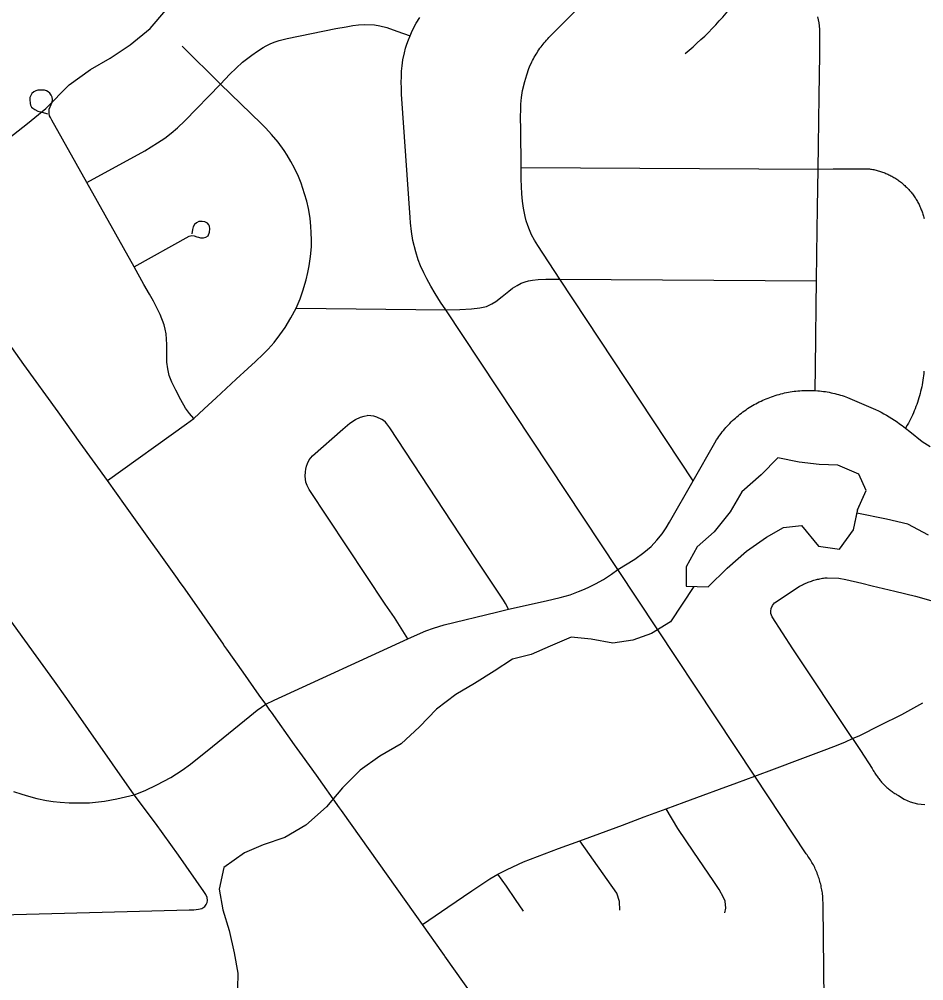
# Model space of a CAD drawing. Extents: x 0 to 34, y 0 to 22.
# Drawn here: x 4.8755 to 5.1589, y 15.1407 to 15.4421 of the extents above; entities that cross this region are included whole.
import ezdxf

# ---------------------------------------------------------------- set-up
doc = ezdxf.new("R2010")
doc.units = 0
for name, color, linetype in [('GM_X_City_Street', 7, 'Continuous'), ('GM_X_County_Road', 7, 'Continuous'), ('GM_X_Minor_Lake', 7, 'Continuous'), ('GM_X_Minor_River', 7, 'Continuous'), ('GM_X_State_Route', 7, 'Continuous')]:
    doc.layers.add(name, color=color, linetype=linetype)

msp = doc.modelspace()

# ---------------------------------------------------------------- linework, layer by layer
at = {"layer": 'GM_X_City_Street'}
for points in [[(5.08672, 15.29744), (5.04486, 15.36065), (5.03801, 15.37114), (5.03697, 15.37283), (5.036, 15.37457), (5.03534, 15.37604), (5.03485, 15.3774), (5.03437, 15.37892), (5.03404, 15.38023), (5.0335, 15.38284), (5.03317, 15.38512), (5.03295, 15.3874), (5.03279, 15.39202), (5.03279, 15.39567), (5.03263, 15.40763), (5.03256, 15.41129), (5.03263, 15.41399), (5.03268, 15.41549), (5.03285, 15.41753), (5.03318, 15.41979), (5.0339, 15.42261), (5.03451, 15.42465), (5.03519, 15.4267), (5.03541, 15.42721), (5.03611, 15.42871), (5.03636, 15.4292), (5.03662, 15.42969), (5.03688, 15.43018), (5.03716, 15.43066), (5.03744, 15.43113), (5.03774, 15.4316), (5.03804, 15.43206), (5.03835, 15.43252), (5.03866, 15.43298), (5.03899, 15.43342), (5.03932, 15.43387), (5.03966, 15.4343), (5.04001, 15.43473), (5.04036, 15.43516), (5.04072, 15.43557), (5.04109, 15.43599), (5.04147, 15.43639), (5.04186, 15.43679), (5.04255, 15.43748), (5.07529, 15.47056)], [(5.08412, 15.43138), (5.08539, 15.43243), (5.08664, 15.4335), (5.08787, 15.43459), (5.08909, 15.4357), (5.09028, 15.43684), (5.09145, 15.43799), (5.09261, 15.43916), (5.09374, 15.44036), (5.09485, 15.44157), (5.09594, 15.4428), (5.09701, 15.44405), (5.09806, 15.44532), (5.09908, 15.44661), (5.10008, 15.44792), (5.10106, 15.44924), (5.10202, 15.45058), (5.10295, 15.45194), (5.10386, 15.45331), (5.10474, 15.4547), (5.1056, 15.4561), (5.10757, 15.45957)], [(5.1249, 15.32572), (5.125, 15.33299), (5.12512, 15.34228), (5.12525, 15.35231), (5.12536, 15.36012), (5.12547, 15.36842), (5.12567, 15.38313), (5.12583, 15.39513), (5.12593, 15.40256), (5.12614, 15.418), (5.12632, 15.43101), (5.12636, 15.43659), (5.12632, 15.43897), (5.12616, 15.44094), (5.12572, 15.44284)], [(4.89669, 15.39089), (4.91481, 15.40087), (4.91882, 15.40334), (4.92111, 15.40485), (4.9231, 15.4064), (4.92505, 15.40807), (4.92742, 15.41024), (4.93855, 15.42171), (4.94152, 15.42485), (4.94343, 15.42676), (4.94548, 15.42868), (4.94833, 15.43084), (4.95017, 15.4321), (4.95191, 15.43322), (4.95288, 15.43376), (4.95411, 15.43437), (4.95537, 15.43492), (4.95695, 15.43546), (4.95948, 15.43611), (4.97466, 15.43917), (4.97798, 15.43975), (4.98004, 15.44011), (4.98177, 15.44032), (4.98368, 15.44043), (4.98678, 15.44032), (4.98848, 15.44007), (4.99064, 15.43949), (4.99378, 15.43841), (4.998, 15.43686)], [(4.90314, 15.29752), (4.92785, 15.3153), (4.93016, 15.31698), (4.93342, 15.31996), (4.93715, 15.32348), (4.94345, 15.32926), (4.94709, 15.33261), (4.9495, 15.33482), (4.95194, 15.33716), (4.95344, 15.33872), (4.9554, 15.34081), (4.95712, 15.34314), (4.95878, 15.34546), (4.96058, 15.34852), (4.96224, 15.35157), (4.9635, 15.35443), (4.96436, 15.35702), (4.96536, 15.3604), (4.96596, 15.36273), (4.96635, 15.36485), (4.96675, 15.36771), (4.96706, 15.37078), (4.96709, 15.37294), (4.96697, 15.37519), (4.96686, 15.37719), (4.96661, 15.3796), (4.96642, 15.381), (4.96613, 15.38281), (4.9656, 15.38504), (4.96489, 15.38738), (4.96381, 15.39069), (4.96301, 15.39279), (4.96172, 15.3954), (4.96064, 15.39752), (4.95944, 15.3995), (4.95851, 15.40097), (4.95663, 15.40354), (4.95458, 15.40602), (4.95274, 15.40799), (4.9513, 15.40947), (4.93855, 15.42171), (4.9265, 15.43361)], [(4.93016, 15.31698), (4.92883, 15.3185), (4.92761, 15.32023), (4.92611, 15.32282), (4.92452, 15.32581), (4.92328, 15.3283), (4.92249, 15.33047), (4.92203, 15.33257), (4.92176, 15.33457), (4.92173, 15.34012), (4.92164, 15.34182), (4.92151, 15.34353), (4.92118, 15.34491), (4.92085, 15.34629), (4.91967, 15.34951), (4.91868, 15.35148), (4.9175, 15.35371), (4.91626, 15.35588), (4.91456, 15.35896), (4.91153, 15.36448), (4.89669, 15.39089), (4.88566, 15.41046), (4.88523, 15.41129), (4.88494, 15.41183), (4.88481, 15.41256), (4.8849, 15.4139), (4.88514, 15.41466), (4.88552, 15.41542), (4.88579, 15.41604), (4.88586, 15.41695), (4.88579, 15.41768), (4.88553, 15.41833), (4.88507, 15.41892), (4.88455, 15.41938), (4.88402, 15.41971), (4.88336, 15.41984), (4.88271, 15.41991), (4.88133, 15.41984), (4.88067, 15.41965), (4.88008, 15.41932), (4.87942, 15.41879), (4.8791, 15.4182), (4.87883, 15.41755), (4.87877, 15.41695), (4.8789, 15.41571), (4.87903, 15.41512), (4.87936, 15.41459), (4.87975, 15.4142), (4.88034, 15.4138), (4.88133, 15.41328), (4.88271, 15.41295), (4.88435, 15.41242)], [(5.03279, 15.39567), (5.12583, 15.39513), (5.13056, 15.39526), (5.14154, 15.39524), (5.14189, 15.3952), (5.14224, 15.39515), (5.1426, 15.39509), (5.14295, 15.39503), (5.14329, 15.39496), (5.14364, 15.39488), (5.14399, 15.3948), (5.14434, 15.39472), (5.14468, 15.39462), (5.14502, 15.39452), (5.14536, 15.39442), (5.1457, 15.39431), (5.14603, 15.39419), (5.14637, 15.39406), (5.1467, 15.39394), (5.14703, 15.3938), (5.14736, 15.39366), (5.14768, 15.39351), (5.14801, 15.39336), (5.14833, 15.39321), (5.14864, 15.39304), (5.14896, 15.39287), (5.14927, 15.3927), (5.14958, 15.39252), (5.14988, 15.39234), (5.15018, 15.39214), (5.15048, 15.39195), (5.15077, 15.39175), (5.15106, 15.39154), (5.15135, 15.39133), (5.15164, 15.39112), (5.15192, 15.3909), (5.15219, 15.39067), (5.15246, 15.39044), (5.15273, 15.3902), (5.15299, 15.38997), (5.15325, 15.38972), (5.15351, 15.38947), (5.15376, 15.38922), (5.15401, 15.38896), (5.15425, 15.3887), (5.15449, 15.38844), (5.15472, 15.38817), (5.15495, 15.38789), (5.15517, 15.38761), (5.15539, 15.38733), (5.1556, 15.38705), (5.15581, 15.38676), (5.15601, 15.38646), (5.15621, 15.38617), (5.1564, 15.38587), (5.15659, 15.38557), (5.15677, 15.38526), (5.15695, 15.38495), (5.15712, 15.38464), (5.15729, 15.38432), (5.15745, 15.38401), (5.1576, 15.38368), (5.15775, 15.38336), (5.15789, 15.38303), (5.15803, 15.3827), (5.15816, 15.38238), (5.15829, 15.38204), (5.15841, 15.38171), (5.15852, 15.38137), (5.15863, 15.38103), (5.15874, 15.38069), (5.15883, 15.38035), (5.15893, 15.38), (5.15901, 15.37965)], [(4.91153, 15.36448), (4.92874, 15.37411), (4.92952, 15.37433), (4.93028, 15.37426), (4.93109, 15.37393), (4.93164, 15.37376), (4.93228, 15.3736), (4.9332, 15.37354), (4.93392, 15.3738), (4.93464, 15.37426), (4.93512, 15.37531), (4.93517, 15.3764), (4.9351, 15.37721), (4.9349, 15.37767), (4.93451, 15.37813), (4.93365, 15.37859), (4.9328, 15.37872), (4.93175, 15.37866), (4.93103, 15.37833), (4.93044, 15.37781), (4.92998, 15.37708), (4.92978, 15.37623), (4.92952, 15.37485)], [(4.96224, 15.35157), (5.00919, 15.35103), (5.0136, 15.35107), (5.01719, 15.35129), (5.01985, 15.35161), (5.02192, 15.3521), (5.02355, 15.35292), (5.02481, 15.35368), (5.02682, 15.35515), (5.02889, 15.35689), (5.03003, 15.35782), (5.03154, 15.35869), (5.03279, 15.35934), (5.03404, 15.35978), (5.03509, 15.3601), (5.03632, 15.36032), (5.03806, 15.36049), (5.04051, 15.3606), (5.04486, 15.36065), (5.12536, 15.36012)], [(5.15898, 15.33179), (5.15892, 15.33108), (5.15884, 15.33037), (5.15875, 15.32966), (5.15865, 15.32896), (5.15854, 15.32825), (5.15842, 15.32755), (5.15828, 15.32685), (5.15813, 15.32615), (5.15796, 15.32545), (5.15779, 15.32476), (5.1576, 15.32407), (5.15741, 15.32339), (5.15719, 15.3227), (5.15697, 15.32202), (5.15674, 15.32135), (5.15649, 15.32068), (5.15623, 15.32001), (5.15597, 15.31935), (5.15568, 15.31869), (5.15539, 15.31804), (5.15509, 15.3174), (5.15477, 15.31676), (5.15445, 15.31612), (5.15411, 15.31549), (5.15376, 15.31487), (5.15322, 15.31394)], [(4.95273, 15.22742), (4.95537, 15.22864), (4.99729, 15.24793), (5.00033, 15.2493), (5.00292, 15.25041), (5.00525, 15.25123), (5.00698, 15.25178), (5.0086, 15.25224), (5.02499, 15.25625), (5.0288, 15.25716), (5.04063, 15.2598), (5.04281, 15.26031), (5.04494, 15.26082), (5.04809, 15.26173), (5.05072, 15.26269), (5.05265, 15.26351), (5.05422, 15.26422), (5.05606, 15.26512), (5.05854, 15.26645), (5.06112, 15.26816), (5.06305, 15.26959), (5.06843, 15.27289), (5.07122, 15.27492), (5.07346, 15.27685), (5.07529, 15.27883), (5.07696, 15.28081), (5.07823, 15.28264), (5.07929, 15.28446), (5.08672, 15.29744), (5.09342, 15.30936), (5.09402, 15.3103), (5.09436, 15.3108), (5.0947, 15.31129), (5.09505, 15.31178), (5.09542, 15.31226), (5.09579, 15.31274), (5.09617, 15.31321), (5.09655, 15.31367), (5.09695, 15.31412), (5.09735, 15.31457), (5.09776, 15.31501), (5.09818, 15.31544), (5.09861, 15.31587), (5.09904, 15.31629), (5.09948, 15.3167), (5.09993, 15.31711), (5.10038, 15.3175), (5.10084, 15.31789), (5.10131, 15.31827), (5.10178, 15.31864), (5.10227, 15.319), (5.10275, 15.31936), (5.10324, 15.3197), (5.10374, 15.32004), (5.10425, 15.32037), (5.10476, 15.32069), (5.10528, 15.321), (5.1058, 15.3213), (5.10633, 15.32159), (5.10686, 15.32188), (5.10739, 15.32215), (5.10794, 15.32241), (5.10848, 15.32267), (5.10903, 15.32291), (5.10959, 15.32315), (5.11014, 15.32337), (5.1107, 15.32359), (5.11127, 15.3238), (5.11184, 15.32399), (5.11241, 15.32418), (5.11299, 15.32435), (5.11357, 15.32452), (5.11415, 15.32468), (5.11473, 15.32482), (5.11532, 15.32496), (5.11591, 15.32509), (5.1165, 15.3252), (5.11709, 15.32531), (5.11769, 15.3254), (5.11829, 15.32549), (5.11888, 15.32556), (5.11948, 15.32562), (5.12008, 15.32568), (5.12068, 15.32572), (5.12129, 15.32575), (5.1249, 15.32572), (5.12571, 15.32566), (5.12631, 15.3256), (5.12691, 15.32554), (5.12751, 15.32546), (5.1281, 15.32537), (5.1287, 15.32527), (5.12929, 15.32517), (5.12988, 15.32505), (5.13047, 15.32492), (5.13105, 15.32478), (5.13164, 15.32463), (5.13222, 15.32447), (5.1328, 15.32431), (5.13337, 15.32412), (5.13394, 15.32394), (5.13451, 15.32374), (5.13508, 15.32353), (5.14383, 15.31983), (5.1447, 15.31939), (5.14557, 15.31893), (5.14642, 15.31846), (5.14727, 15.31797), (5.14811, 15.31747), (5.14894, 15.31695), (5.14976, 15.31642), (5.15057, 15.31588), (5.15137, 15.31532), (5.15216, 15.31475), (5.15322, 15.31394), (5.15454, 15.31285), (5.15848, 15.30973), (5.16092, 15.30823)], [(4.96511, 15.29887), (4.96522, 15.3002), (4.96532, 15.30106), (4.96554, 15.30199), (4.96582, 15.30288), (4.96638, 15.30395), (4.9674, 15.30522), (4.97689, 15.31364), (4.97912, 15.31552), (4.98085, 15.31664), (4.98247, 15.3174), (4.98353, 15.3177), (4.98455, 15.31786)], [(5.0288, 15.25716), (5.02789, 15.25894), (5.02723, 15.26006), (5.0185, 15.27315), (4.99166, 15.314), (4.99069, 15.31532), (4.99029, 15.31577), (4.98968, 15.31628), (4.98912, 15.31669), (4.98754, 15.3174), (4.98658, 15.31765), (4.98567, 15.31781), (4.98455, 15.31786)], [(4.99729, 15.24793), (4.99303, 15.25458), (4.99018, 15.25874), (4.96633, 15.29474), (4.96572, 15.29596), (4.96532, 15.29704), (4.96518, 15.29792), (4.96511, 15.29887)], [(4.93407, 15.16464), (4.93436, 15.16528), (4.93448, 15.16591), (4.93436, 15.16684), (4.93393, 15.1678), (4.93333, 15.16867), (4.92542, 15.18014), (4.91814, 15.19011), (4.9115, 15.19899), (4.89038, 15.22921), (4.88655, 15.23458), (4.86778, 15.26031), (4.86385, 15.26618), (4.86154, 15.2697), (4.86043, 15.2714), (4.85982, 15.27218), (4.85938, 15.27262), (4.85885, 15.27289), (4.85844, 15.27293)], [(5.11114, 15.25736), (5.11158, 15.25839), (5.11217, 15.2592), (5.11988, 15.26427), (5.12022, 15.26446), (5.12056, 15.26464), (5.12091, 15.26482), (5.12126, 15.26499), (5.12161, 15.26516), (5.12197, 15.26532), (5.12232, 15.26547), (5.12268, 15.26561), (5.12305, 15.26575), (5.12341, 15.26589), (5.12378, 15.26601), (5.12415, 15.26613), (5.12452, 15.26625), (5.1249, 15.26636), (5.12527, 15.26646), (5.12565, 15.26655), (5.12603, 15.26664), (5.12641, 15.26672), (5.12679, 15.26679), (5.12717, 15.26686), (5.12756, 15.26692), (5.12794, 15.26698), (5.12833, 15.26702), (5.12871, 15.26706), (5.13231, 15.26687), (5.13451, 15.26652), (5.13954, 15.26534), (5.14272, 15.26453), (5.14982, 15.26283), (5.15632, 15.26127), (5.16113, 15.25994)], [(5.13658, 15.21662), (5.11791, 15.24474), (5.1114, 15.25477), (5.11106, 15.2558), (5.11099, 15.25662), (5.11114, 15.25736)], [(4.87373, 15.20008), (4.87629, 15.19916), (4.87836, 15.19856), (4.88103, 15.19785), (4.88397, 15.19725), (4.8861, 15.19692), (4.88833, 15.1967), (4.89117, 15.19648), (4.89754, 15.19654), (4.90223, 15.19703), (4.90605, 15.19774), (4.9115, 15.19899), (4.91498, 15.20041), (4.91858, 15.2021), (4.92299, 15.20444), (4.92654, 15.20673), (4.92916, 15.20857), (4.93608, 15.21418), (4.94772, 15.22363), (4.95009, 15.22555), (4.95273, 15.22742)], [(5.13658, 15.21662), (5.13888, 15.21765), (5.14532, 15.22081), (5.15205, 15.22423), (5.15867, 15.22785)], [(5.00181, 15.15838), (5.00981, 15.16381), (5.01726, 15.16887), (5.02294, 15.17272), (5.02545, 15.1741), (5.02838, 15.17563), (5.03353, 15.178), (5.03785, 15.17969), (5.0445, 15.18214), (5.05119, 15.1846), (5.05745, 15.18691), (5.06449, 15.18952), (5.07136, 15.19207), (5.07817, 15.19458), (5.08389, 15.19671), (5.08983, 15.19891), (5.09495, 15.20081), (5.10031, 15.2028), (5.10596, 15.20489), (5.11214, 15.2072), (5.12024, 15.21022), (5.12684, 15.21269), (5.13157, 15.21445), (5.13445, 15.21564), (5.13658, 15.21662)], [(5.13658, 15.21662), (5.13907, 15.21292), (5.14272, 15.2073), (5.14313, 15.20666), (5.1433, 15.20636), (5.14347, 15.20607), (5.14365, 15.20577), (5.14383, 15.20548), (5.14401, 15.20519), (5.1442, 15.20491), (5.1444, 15.20463), (5.1446, 15.20435), (5.14481, 15.20408), (5.14502, 15.20381), (5.14524, 15.20354), (5.14546, 15.20328), (5.14568, 15.20302), (5.14591, 15.20277), (5.14615, 15.20251), (5.14639, 15.20227), (5.14663, 15.20202), (5.14687, 15.20179), (5.14713, 15.20155), (5.14738, 15.20132), (5.14764, 15.2011), (5.1479, 15.20088), (5.14817, 15.20066), (5.14844, 15.20045), (5.14871, 15.20024), (5.14899, 15.20004), (5.14927, 15.19984), (5.14955, 15.19965), (5.14984, 15.19947), (5.15014, 15.19929), (5.15043, 15.19911), (5.15099, 15.19879), (5.15282, 15.19765), (5.15472, 15.1968), (5.15701, 15.19618), (5.15931, 15.19595)], [(5.09657, 15.16198), (5.09695, 15.16349), (5.0967, 15.16563), (5.09619, 15.16686), (5.09487, 15.16934), (5.09294, 15.1721), (5.08691, 15.18105), (5.0819, 15.18847), (5.07817, 15.19458)], [(5.06371, 15.16282), (5.06354, 15.16552), (5.06274, 15.16813), (5.05119, 15.1846)], [(5.03354, 15.16249), (5.03099, 15.16623), (5.02813, 15.17035), (5.02545, 15.1741)], [(4.84218, 15.16071), (4.90149, 15.16227), (4.92869, 15.16296), (4.93019, 15.163), (4.9317, 15.16314), (4.93274, 15.16337), (4.93361, 15.16395), (4.93407, 15.16464)]]:
    msp.add_lwpolyline(points, dxfattribs=at)
at = {"layer": 'GM_X_County_Road'}
msp.add_lwpolyline([(5.12824, 15.08528), (5.12739, 15.16419), (5.1273, 15.1669), (5.12726, 15.16736), (5.12721, 15.16782), (5.12715, 15.16827), (5.12708, 15.16873), (5.12701, 15.16919), (5.12692, 15.16964), (5.12683, 15.1701), (5.12673, 15.17055), (5.12663, 15.171), (5.12651, 15.17145), (5.12639, 15.17189), (5.12626, 15.17233), (5.12612, 15.17277), (5.12598, 15.17321), (5.12582, 15.17365), (5.12566, 15.17408), (5.12549, 15.17451), (5.12532, 15.17494), (5.12513, 15.17536), (5.12494, 15.17579), (5.12475, 15.1762), (5.12454, 15.17662), (5.12433, 15.17703), (5.12411, 15.17744), (5.12388, 15.17784), (5.12365, 15.17824), (5.12341, 15.17863), (5.12316, 15.17902), (5.1229, 15.1794), (5.12264, 15.17979), (5.12238, 15.18017), (5.1221, 15.18054), (5.10596, 15.20489), (5.06305, 15.26959), (5.00919, 15.35103), (5.0075, 15.35341), (5.00581, 15.35618), (5.00441, 15.35847), (5.00321, 15.36071), (5.00222, 15.36266), (5.00124, 15.36484), (5.00053, 15.36674), (4.99972, 15.36919), (4.99885, 15.37273), (4.99836, 15.37556), (4.99808, 15.37828), (4.998, 15.37991), (4.99532, 15.41861), (4.99522, 15.42052), (4.99518, 15.42233), (4.99522, 15.42409), (4.99526, 15.42586), (4.99544, 15.42749), (4.99569, 15.42933), (4.99619, 15.4316), (4.99657, 15.43306), (4.99699, 15.43427), (4.99749, 15.43564), (4.998, 15.43686), (4.99865, 15.43843), (4.99991, 15.44087), (5.00106, 15.44267)], dxfattribs=at)
at = {"layer": 'GM_X_Minor_Lake'}
for points in [[(5.13832, 15.28859), (5.14087, 15.29439), (5.1386, 15.29952), (5.13198, 15.30236), (5.12611, 15.30254), (5.11987, 15.3033), (5.11325, 15.30462), (5.10796, 15.29931), (5.1019, 15.294), (5.09831, 15.28773), (5.09321, 15.28147), (5.08791, 15.27672), (5.08451, 15.27046), (5.08451, 15.26439)], [(5.13821, 15.28835), (5.14087, 15.29439), (5.1386, 15.29952), (5.13198, 15.30236), (5.12611, 15.30254), (5.11987, 15.3033), (5.11325, 15.30462), (5.10796, 15.29931), (5.1019, 15.294), (5.09831, 15.28773), (5.09321, 15.28147), (5.08791, 15.27672), (5.08451, 15.27046), (5.08451, 15.26439)], [(5.08451, 15.26439), (5.09132, 15.2642), (5.09737, 15.27009), (5.10342, 15.2754), (5.10966, 15.27977), (5.11496, 15.28281), (5.12063, 15.28338), (5.12593, 15.27693), (5.13255, 15.27599), (5.1369, 15.28206), (5.13832, 15.28859)], [(5.08451, 15.26439), (5.09132, 15.2642), (5.09737, 15.27009), (5.10342, 15.2754), (5.10966, 15.27977), (5.11496, 15.28281), (5.12063, 15.28338), (5.12593, 15.27693), (5.13255, 15.27599), (5.1369, 15.28206), (5.13829, 15.28847)]]:
    msp.add_lwpolyline(points, dxfattribs=at)
at = {"layer": 'GM_X_Minor_River'}
for points in [[(4.87222, 15.40484), (4.87808, 15.4094), (4.88376, 15.41415), (4.89114, 15.42155), (4.89776, 15.42631), (4.904, 15.42992), (4.91024, 15.4341), (4.91649, 15.43923), (4.92141, 15.44493)], [(5.16041, 15.28037), (5.1539, 15.28383), (5.14725, 15.28538), (5.13797, 15.28733)], [(5.08687, 15.2643), (5.07953, 15.25327), (5.07357, 15.24952), (5.06775, 15.24749), (5.06153, 15.24659), (5.0547, 15.24776), (5.04844, 15.24837), (5.04189, 15.24557), (5.0359, 15.24296)], [(5.0359, 15.24296), (5.03003, 15.24156), (5.02436, 15.23773), (5.01813, 15.23389), (5.01227, 15.23044), (5.00624, 15.22584), (5.00096, 15.2203), (4.99512, 15.21495), (4.98851, 15.21111), (4.98228, 15.20671), (4.97682, 15.20117), (4.97174, 15.19525), (4.96533, 15.18952), (4.95871, 15.18568), (4.9519, 15.18336), (4.94604, 15.18085), (4.93962, 15.17625), (4.93815, 15.16941), (4.93933, 15.16297), (4.94127, 15.15653), (4.94283, 15.14952), (4.94402, 15.14308), (4.94386, 15.13834)]]:
    msp.add_lwpolyline(points, dxfattribs=at)
at = {"layer": 'GM_X_State_Route'}
msp.add_lwpolyline([(5.0302, 15.11841), (5.00888, 15.14843), (5.00872, 15.14866), (5.00819, 15.1494), (5.00181, 15.15838), (5.00004, 15.16088), (4.99953, 15.16159), (4.97642, 15.19412), (4.97583, 15.19494), (4.9686, 15.20512), (4.96428, 15.2112), (4.96178, 15.21471), (4.95456, 15.22487), (4.95404, 15.22559), (4.95273, 15.22742), (4.95071, 15.23028), (4.94562, 15.23748), (4.94053, 15.24466), (4.93963, 15.24593), (4.93944, 15.2462), (4.9311, 15.2582), (4.92693, 15.26417), (4.92595, 15.26557), (4.92509, 15.26681), (4.91936, 15.27482), (4.91609, 15.27939), (4.90881, 15.28957), (4.90314, 15.29752), (4.89457, 15.30931), (4.88767, 15.31907), (4.87693, 15.33392), (4.86879, 15.34525)], dxfattribs=at)

doc.saveas('drawing.dxf')
